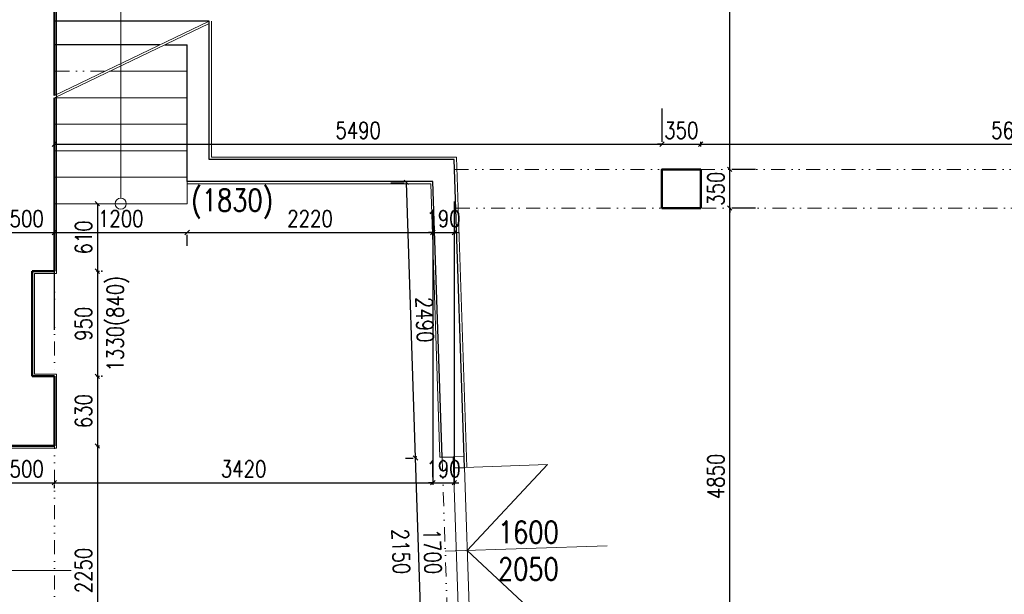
# Model space of a CAD drawing. Header units: millimetres. Extents: x -238874 to 551972, y -298952 to 658415.
# Tile 573 of 656: x 52835 to 61731, y 207630 to 212824. Entities that reach past the tile are written whole.
import ezdxf

# ---------------------------------------------------------------- set-up
doc = ezdxf.new("R2010")
doc.units = ezdxf.units.MM
doc.header["$LTSCALE"] = 20
doc.linetypes.add('DIVIDE2', pattern=[15.875, 6.35, -3.175, 0, -3.175, 0, -3.175])
for name, color, linetype in [('CZ', 255, 'Continuous'), ('KOTY', 8, 'Continuous'), ('ZDP', 50, 'Continuous')]:
    doc.layers.add(name, color=color, linetype=linetype)
doc.layers.add('NOSNÉ', color=8, linetype='Continuous', lineweight=50)
doc.layers.add('PRUCHODY', color=7, linetype='Continuous', lineweight=18)
doc.styles.add('SIMPLEX', font='SIMPLEX.shx', dxfattribs={"width": 0.8, "bigfont": 'CAD13.shx'})
doc.styles.get("Standard").update_dxf_attribs({"font": 'simplex.shx', "width": 0.8})
doc.dimstyles.new('CKA', dxfattribs={"dimtxt": 200, "dimasz": 40, "dimexe": 20, "dimexo": 0.2, "dimgap": 50, "dimtad": 1, "dimdec": 0, "dimrnd": 1, "dimzin": 0, "dimdsep": 46, "dimtxsty": 'Standard', "dimblk1": 'OBLIQUE', "dimblk2": 'OBLIQUE', "dimsah": 1, "dimcen": 0.09, "dimclrd": 253, "dimclre": 253, "dimclrt": 253, "dimadec": 0, "dimazin": 0, "dimtfac": 1, "dimtdec": 0, "dimtix": 1, "dimtmove": 2, "dimatfit": 3, "dimfxl": 1, "dimtolj": 1, "dimtzin": 0, "dimarcsym": 0})

# ---------------------------------------------------------------- blocks, each defined once
blk = doc.blocks.new('_OBLIQUE')
at = {"color": 0, "linetype": 'ByBlock'}
blk.add_line((-0.5, -0.5), (0.5, 0.5), dxfattribs=at)
blk = doc.blocks.new('*D1646')
at = {"layer": 'DEFPOINTS', "color": 0, "transparency": 16777216}
for p in [(52648, 208970.9), (53148, 208970.9), (53148, 208639.2)]:
    blk.add_point(p, dxfattribs=at)
at = {"layer": 'KOTY', "lineweight": -2, "transparency": 16777216}
for p, q in [((52648, 208639.2), (53148, 208639.2)), ((53148, 208590.1), (53148, 208619.2))]:
    blk.add_line(p, q, dxfattribs=at)
at = {"layer": 'KOTY', "lineweight": -2, "transparency": 16777216, "xscale": 40, "yscale": 40, "zscale": 40, "rotation": 180}
blk.add_blockref('_OBLIQUE', (52648, 208639.2), dxfattribs=at)
at = {"layer": 'KOTY', "lineweight": -2, "transparency": 16777216, "xscale": 40, "yscale": 40, "zscale": 40}
blk.add_blockref('_OBLIQUE', (53148, 208639.2), dxfattribs=at)
at = {"layer": 'KOTY', "transparency": 16777216, "insert": (52898, 208764.2), "char_height": 150, "attachment_point": 5, "style": 'SIMPLEX'}
blk.add_mtext('\\A1;500', dxfattribs=at)
blk = doc.blocks.new('*D1647')
at = {"layer": 'DEFPOINTS', "color": 0, "transparency": 16777216}
for p in [(56568, 211360.9), (53148, 208970.9), (56568, 208639.2)]:
    blk.add_point(p, dxfattribs=at)
at = {"layer": 'KOTY', "lineweight": -2, "transparency": 16777216}
for p, q in [((56568, 210980.1), (56568, 208619.2)), ((53148, 208639.2), (56568, 208639.2))]:
    blk.add_line(p, q, dxfattribs=at)
at = {"layer": 'KOTY', "lineweight": -2, "transparency": 16777216, "xscale": 40, "yscale": 40, "zscale": 40, "rotation": 180}
blk.add_blockref('_OBLIQUE', (53148, 208639.2), dxfattribs=at)
at = {"layer": 'KOTY', "lineweight": -2, "transparency": 16777216, "xscale": 40, "yscale": 40, "zscale": 40}
blk.add_blockref('_OBLIQUE', (56568, 208639.2), dxfattribs=at)
at = {"layer": 'KOTY', "transparency": 16777216, "insert": (54858, 208764.2), "char_height": 150, "attachment_point": 5, "style": 'SIMPLEX'}
blk.add_mtext('\\A1;3420', dxfattribs=at)
blk = doc.blocks.new('*D1648')
at = {"layer": 'DEFPOINTS', "color": 0, "transparency": 16777216}
for p in [(56761.4, 211560.9), (56568, 211360.9), (56761.4, 208639.2)]:
    blk.add_point(p, dxfattribs=at)
at = {"layer": 'KOTY', "lineweight": -2, "transparency": 16777216}
for p, q in [((56761.4, 211180.1), (56761.4, 208619.2)), ((56568, 208639.2), (56528, 208639.2)), ((56568, 208639.2), (56761.4, 208639.2)), ((56761.4, 208639.2), (56801.4, 208639.2))]:
    blk.add_line(p, q, dxfattribs=at)
at = {"layer": 'KOTY', "lineweight": -2, "transparency": 16777216, "xscale": 40, "yscale": 40, "zscale": 40}
blk.add_blockref('_OBLIQUE', (56568, 208639.2), dxfattribs=at)
at = {"layer": 'KOTY', "lineweight": -2, "transparency": 16777216, "xscale": 40, "yscale": 40, "zscale": 40, "rotation": 180}
blk.add_blockref('_OBLIQUE', (56761.4, 208639.2), dxfattribs=at)
at = {"layer": 'KOTY', "transparency": 16777216, "insert": (56664.7, 208764.2), "char_height": 150, "attachment_point": 5, "style": 'SIMPLEX'}
blk.add_mtext('\\A1;190', dxfattribs=at)
blk = doc.blocks.new('*D1652')
at = {"layer": 'DEFPOINTS', "color": 0, "transparency": 16777216}
for p in [(53148, 208970.9), (53148, 206720.9), (53537.3, 206720.9)]:
    blk.add_point(p, dxfattribs=at)
at = {"layer": 'KOTY', "lineweight": -2, "transparency": 16777216}
for p, q in [((53537.3, 208970.9), (53537.3, 206720.9)), ((53528.7, 206720.9), (53557.3, 206720.9))]:
    blk.add_line(p, q, dxfattribs=at)
at = {"layer": 'KOTY', "lineweight": -2, "transparency": 16777216, "xscale": 40, "yscale": 40, "zscale": 40}
for p, rotation in [((53537.3, 208970.9), 90), ((53537.3, 206720.9), 270)]:
    blk.add_blockref('_OBLIQUE', p, dxfattribs=dict(at, rotation=rotation))
at = {"layer": 'KOTY', "transparency": 16777216, "insert": (53412.3, 207845.9), "char_height": 150, "attachment_point": 5, "rotation": 90, "style": 'SIMPLEX'}
blk.add_mtext('\\A1;2250', dxfattribs=at)
blk = doc.blocks.new('*D1655')
at = {"layer": 'DEFPOINTS', "color": 0, "transparency": 16777216}
for p in [(59102.4, 211120.9), (59250.7, 211120.9), (59212.4, 206270.9)]:
    blk.add_point(p, dxfattribs=at)
at = {"layer": 'KOTY', "lineweight": -2, "transparency": 16777216}
for p, q in [((59250.7, 206270.9), (59250.7, 211120.9)), ((59483.2, 211120.9), (59270.7, 211120.9))]:
    blk.add_line(p, q, dxfattribs=at)
at = {"layer": 'KOTY', "lineweight": -2, "transparency": 16777216, "xscale": 40, "yscale": 40, "zscale": 40}
for p, rotation in [((59250.7, 211120.9), 90), ((59250.7, 206270.9), 270)]:
    blk.add_blockref('_OBLIQUE', p, dxfattribs=dict(at, rotation=rotation))
at = {"layer": 'KOTY', "transparency": 16777216, "insert": (59125.7, 208695.9), "char_height": 150, "attachment_point": 5, "rotation": 90, "style": 'SIMPLEX'}
blk.add_mtext('\\A1;4850', dxfattribs=at)
blk = doc.blocks.new('*D1657')
at = {"layer": 'DEFPOINTS', "color": 0, "transparency": 16777216}
for p in [(56328.3, 211352.9), (56568, 211360.9), (56701.1, 208872.5)]:
    blk.add_point(p, dxfattribs=at)
at = {"layer": 'KOTY', "lineweight": -2, "transparency": 16777216}
for p, q in [((56187.4, 211348.2), (56308.3, 211352.2)), ((56411.5, 208862.8), (56328.3, 211352.9))]:
    blk.add_line(p, q, dxfattribs=at)
at = {"layer": 'KOTY', "lineweight": -2, "transparency": 16777216, "xscale": 40, "yscale": 40, "zscale": 40}
for p, rotation in [((56328.3, 211352.9), 91.91290044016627), ((56411.5, 208862.8), 271.9129004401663)]:
    blk.add_blockref('_OBLIQUE', p, dxfattribs=dict(at, rotation=rotation))
at = {"layer": 'KOTY', "transparency": 16777216, "insert": (56494.8, 210112), "char_height": 150, "attachment_point": 5, "rotation": 271.9129, "style": 'SIMPLEX'}
blk.add_mtext('\\A1;2490', dxfattribs=at)
blk = doc.blocks.new('*D2042')
at = {"layer": 'DEFPOINTS', "color": 0, "transparency": 16777216}
for p in [(56411.5, 208862.8), (56701.1, 208872.5), (56707.9, 207170.9)]:
    blk.add_point(p, dxfattribs=at)
at = {"layer": 'KOTY', "lineweight": -2, "transparency": 16777216}
for p, q in [((56320.5, 208859.8), (56391.5, 208862.1)), ((56468.3, 207162.9), (56411.5, 208862.8))]:
    blk.add_line(p, q, dxfattribs=at)
at = {"layer": 'KOTY', "lineweight": -2, "transparency": 16777216, "xscale": 40, "yscale": 40, "zscale": 40}
for p, rotation in [((56411.5, 208862.8), 91.91290044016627), ((56468.3, 207162.9), 271.9129004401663)]:
    blk.add_blockref('_OBLIQUE', p, dxfattribs=dict(at, rotation=rotation))
at = {"layer": 'KOTY', "transparency": 16777216, "insert": (56564.8, 208017), "char_height": 150, "attachment_point": 5, "rotation": 271.9129, "style": 'SIMPLEX'}
blk.add_mtext('\\A1;1700', dxfattribs=at)
blk = doc.blocks.new('*D2411')
at = {"layer": 'DEFPOINTS', "color": 0, "transparency": 16777216}
for p in [(58638, 211698.3), (53148, 211639.6), (58638, 211639.6)]:
    blk.add_point(p, dxfattribs=at)
at = {"layer": 'KOTY', "lineweight": -2, "transparency": 16777216}
for p, q in [((58638, 212020.4), (58638, 211718.3)), ((53148, 211698.3), (58638, 211698.3))]:
    blk.add_line(p, q, dxfattribs=at)
at = {"layer": 'KOTY', "lineweight": -2, "transparency": 16777216, "xscale": 40, "yscale": 40, "zscale": 40, "rotation": 180}
blk.add_blockref('_OBLIQUE', (53148, 211698.3), dxfattribs=at)
at = {"layer": 'KOTY', "lineweight": -2, "transparency": 16777216, "xscale": 40, "yscale": 40, "zscale": 40}
blk.add_blockref('_OBLIQUE', (58638, 211698.3), dxfattribs=at)
at = {"layer": 'KOTY', "transparency": 16777216, "insert": (55893, 211823.3), "char_height": 150, "attachment_point": 5, "style": 'SIMPLEX'}
blk.add_mtext('\\A1;5490', dxfattribs=at)
blk = doc.blocks.new('*D2482')
at = {"layer": 'DEFPOINTS', "color": 0, "transparency": 16777216}
for p in [(53148, 210900.3), (52648, 209640.9), (53148, 209640.9)]:
    blk.add_point(p, dxfattribs=at)
at = {"layer": 'KOTY', "lineweight": -2, "transparency": 16777216}
for p, q in [((52648, 210900.3), (53148, 210900.3)), ((53148, 210021.6), (53148, 210920.3))]:
    blk.add_line(p, q, dxfattribs=at)
at = {"layer": 'KOTY', "lineweight": -2, "transparency": 16777216, "xscale": 40, "yscale": 40, "zscale": 40, "rotation": 180}
blk.add_blockref('_OBLIQUE', (52648, 210900.3), dxfattribs=at)
at = {"layer": 'KOTY', "lineweight": -2, "transparency": 16777216, "xscale": 40, "yscale": 40, "zscale": 40}
blk.add_blockref('_OBLIQUE', (53148, 210900.3), dxfattribs=at)
at = {"layer": 'KOTY', "transparency": 16777216, "insert": (52898, 211025.3), "char_height": 150, "attachment_point": 5, "style": 'SIMPLEX'}
blk.add_mtext('\\A1;500', dxfattribs=at)
blk = doc.blocks.new('*D2486')
at = {"layer": 'DEFPOINTS', "color": 0, "transparency": 16777216}
for p in [(53148, 211160.9), (53148, 210550.9), (53537.3, 210550.9)]:
    blk.add_point(p, dxfattribs=at)
at = {"layer": 'KOTY', "lineweight": -2, "transparency": 16777216}
for p, q in [((53537.3, 211160.9), (53537.3, 210550.9)), ((53528.7, 210550.9), (53557.3, 210550.9))]:
    blk.add_line(p, q, dxfattribs=at)
at = {"layer": 'KOTY', "lineweight": -2, "transparency": 16777216, "xscale": 40, "yscale": 40, "zscale": 40}
for p, rotation in [((53537.3, 211160.9), 90), ((53537.3, 210550.9), 270)]:
    blk.add_blockref('_OBLIQUE', p, dxfattribs=dict(at, rotation=rotation))
at = {"layer": 'KOTY', "transparency": 16777216, "insert": (53412.3, 210855.9), "char_height": 150, "attachment_point": 5, "rotation": 90, "style": 'SIMPLEX'}
blk.add_mtext('\\A1;610', dxfattribs=at)
blk = doc.blocks.new('*D2487')
at = {"layer": 'DEFPOINTS', "color": 0, "transparency": 16777216}
for p in [(53148, 210550.9), (53148, 209600.9), (53537.3, 209600.9)]:
    blk.add_point(p, dxfattribs=at)
at = {"layer": 'KOTY', "lineweight": -2, "transparency": 16777216}
for p, q in [((53537.3, 210550.9), (53537.3, 209600.9)), ((53528.7, 209600.9), (53557.3, 209600.9))]:
    blk.add_line(p, q, dxfattribs=at)
at = {"layer": 'KOTY', "lineweight": -2, "transparency": 16777216, "xscale": 40, "yscale": 40, "zscale": 40}
for p, rotation in [((53537.3, 210550.9), 90), ((53537.3, 209600.9), 270)]:
    blk.add_blockref('_OBLIQUE', p, dxfattribs=dict(at, rotation=rotation))
at = {"layer": 'KOTY', "transparency": 16777216, "insert": (53412.3, 210075.9), "char_height": 150, "attachment_point": 5, "rotation": 90, "style": 'SIMPLEX'}
blk.add_mtext('\\A1;950', dxfattribs=at)
blk = doc.blocks.new('*D2488')
at = {"layer": 'DEFPOINTS', "color": 0, "transparency": 16777216}
for p in [(53148, 209600.9), (53148, 208970.9), (53537.3, 208970.9)]:
    blk.add_point(p, dxfattribs=at)
at = {"layer": 'KOTY', "lineweight": -2, "transparency": 16777216}
for p, q in [((53537.3, 209600.9), (53537.3, 208970.9)), ((53528.7, 208970.9), (53557.3, 208970.9))]:
    blk.add_line(p, q, dxfattribs=at)
at = {"layer": 'KOTY', "lineweight": -2, "transparency": 16777216, "xscale": 40, "yscale": 40, "zscale": 40}
for p, rotation in [((53537.3, 209600.9), 90), ((53537.3, 208970.9), 270)]:
    blk.add_blockref('_OBLIQUE', p, dxfattribs=dict(at, rotation=rotation))
at = {"layer": 'KOTY', "transparency": 16777216, "insert": (53412.3, 209285.9), "char_height": 150, "attachment_point": 5, "rotation": 90, "style": 'SIMPLEX'}
blk.add_mtext('\\A1;630', dxfattribs=at)
blk = doc.blocks.new('*D2489')
at = {"layer": 'DEFPOINTS', "color": 0, "transparency": 16777216}
for p in [(54348, 211160.9), (54348, 210900.3), (53148, 209640.9)]:
    blk.add_point(p, dxfattribs=at)
at = {"layer": 'KOTY', "lineweight": -2, "transparency": 16777216}
for p, q in [((53148, 210900.3), (54348, 210900.3)), ((54348, 210780.1), (54348, 210880.3))]:
    blk.add_line(p, q, dxfattribs=at)
at = {"layer": 'KOTY', "lineweight": -2, "transparency": 16777216, "xscale": 40, "yscale": 40, "zscale": 40, "rotation": 180}
blk.add_blockref('_OBLIQUE', (53148, 210900.3), dxfattribs=at)
at = {"layer": 'KOTY', "lineweight": -2, "transparency": 16777216, "xscale": 40, "yscale": 40, "zscale": 40}
blk.add_blockref('_OBLIQUE', (54348, 210900.3), dxfattribs=at)
at = {"layer": 'KOTY', "transparency": 16777216, "insert": (53748, 211025.3), "char_height": 150, "attachment_point": 5, "style": 'SIMPLEX'}
blk.add_mtext('\\A1;1200', dxfattribs=at)
blk = doc.blocks.new('*D2490')
at = {"layer": 'DEFPOINTS', "color": 0, "transparency": 16777216}
for p in [(56568, 211360.9), (54348, 211160.9), (56568, 210900.3)]:
    blk.add_point(p, dxfattribs=at)
at = {"layer": 'KOTY', "lineweight": -2, "transparency": 16777216}
for p, q in [((56568, 210980.1), (56568, 210880.3)), ((54348, 210900.3), (56568, 210900.3))]:
    blk.add_line(p, q, dxfattribs=at)
at = {"layer": 'KOTY', "lineweight": -2, "transparency": 16777216, "xscale": 40, "yscale": 40, "zscale": 40, "rotation": 180}
blk.add_blockref('_OBLIQUE', (54348, 210900.3), dxfattribs=at)
at = {"layer": 'KOTY', "lineweight": -2, "transparency": 16777216, "xscale": 40, "yscale": 40, "zscale": 40}
blk.add_blockref('_OBLIQUE', (56568, 210900.3), dxfattribs=at)
at = {"layer": 'KOTY', "transparency": 16777216, "insert": (55458, 211025.3), "char_height": 150, "attachment_point": 5, "style": 'SIMPLEX'}
blk.add_mtext('\\A1;2220', dxfattribs=at)
blk = doc.blocks.new('*D2491')
at = {"layer": 'DEFPOINTS', "color": 0, "transparency": 16777216}
for p in [(56761.4, 211560.9), (56568, 211360.9), (56761.4, 210900.3)]:
    blk.add_point(p, dxfattribs=at)
at = {"layer": 'KOTY', "lineweight": -2, "transparency": 16777216}
for p, q in [((56761.4, 211180.1), (56761.4, 210880.3)), ((56568, 210900.3), (56528, 210900.3)), ((56568, 210900.3), (56761.4, 210900.3)), ((56761.4, 210900.3), (56801.4, 210900.3))]:
    blk.add_line(p, q, dxfattribs=at)
at = {"layer": 'KOTY', "lineweight": -2, "transparency": 16777216, "xscale": 40, "yscale": 40, "zscale": 40}
blk.add_blockref('_OBLIQUE', (56568, 210900.3), dxfattribs=at)
at = {"layer": 'KOTY', "lineweight": -2, "transparency": 16777216, "xscale": 40, "yscale": 40, "zscale": 40, "rotation": 180}
blk.add_blockref('_OBLIQUE', (56761.4, 210900.3), dxfattribs=at)
at = {"layer": 'KOTY', "transparency": 16777216, "insert": (56664.7, 211025.3), "char_height": 150, "attachment_point": 5, "style": 'SIMPLEX'}
blk.add_mtext('\\A1;190', dxfattribs=at)
blk = doc.blocks.new('*D2507')
at = {"layer": 'DEFPOINTS', "color": 0, "transparency": 16777216}
for p in [(59172.4, 216390.9), (59250.7, 216390.9), (59102.4, 211470.9)]:
    blk.add_point(p, dxfattribs=at)
at = {"layer": 'KOTY', "lineweight": -2, "transparency": 16777216}
for p, q in [((59250.7, 211470.9), (59250.7, 216390.9)), ((59553.2, 216390.9), (59270.7, 216390.9))]:
    blk.add_line(p, q, dxfattribs=at)
at = {"layer": 'KOTY', "lineweight": -2, "transparency": 16777216, "xscale": 40, "yscale": 40, "zscale": 40}
for p, rotation in [((59250.7, 216390.9), 90), ((59250.7, 211470.9), 270)]:
    blk.add_blockref('_OBLIQUE', p, dxfattribs=dict(at, rotation=rotation))
at = {"layer": 'KOTY', "transparency": 16777216, "insert": (59125.7, 213930.9), "char_height": 150, "attachment_point": 5, "rotation": 90, "style": 'SIMPLEX'}
blk.add_mtext('\\A1;4920', dxfattribs=at)
blk = doc.blocks.new('*D2508')
at = {"layer": 'DEFPOINTS', "color": 0, "transparency": 16777216}
for p in [(64648, 211698.3), (58988, 211295.9), (64648, 211295.9)]:
    blk.add_point(p, dxfattribs=at)
at = {"layer": 'KOTY', "lineweight": -2, "transparency": 16777216}
for p, q in [((58988, 211698.3), (64648, 211698.3)), ((64648, 211676.6), (64648, 211718.3))]:
    blk.add_line(p, q, dxfattribs=at)
at = {"layer": 'KOTY', "lineweight": -2, "transparency": 16777216, "xscale": 40, "yscale": 40, "zscale": 40, "rotation": 180}
blk.add_blockref('_OBLIQUE', (58988, 211698.3), dxfattribs=at)
at = {"layer": 'KOTY', "lineweight": -2, "transparency": 16777216, "xscale": 40, "yscale": 40, "zscale": 40}
blk.add_blockref('_OBLIQUE', (64648, 211698.3), dxfattribs=at)
at = {"layer": 'KOTY', "transparency": 16777216, "insert": (61818, 211823.3), "char_height": 150, "attachment_point": 5, "style": 'SIMPLEX'}
blk.add_mtext('\\A1;5660', dxfattribs=at)
blk = doc.blocks.new('*D2509')
at = {"layer": 'DEFPOINTS', "color": 0, "transparency": 16777216}
for p in [(58988, 211698.3), (58638, 211639.6), (58988, 211295.9)]:
    blk.add_point(p, dxfattribs=at)
at = {"layer": 'KOTY', "lineweight": -2, "transparency": 16777216}
for p, q in [((58638, 211698.3), (58598, 211698.3)), ((58638, 211698.3), (58988, 211698.3)), ((58988, 211676.6), (58988, 211718.3)), ((58988, 211698.3), (59028, 211698.3))]:
    blk.add_line(p, q, dxfattribs=at)
at = {"layer": 'KOTY', "lineweight": -2, "transparency": 16777216, "xscale": 40, "yscale": 40, "zscale": 40}
blk.add_blockref('_OBLIQUE', (58638, 211698.3), dxfattribs=at)
at = {"layer": 'KOTY', "lineweight": -2, "transparency": 16777216, "xscale": 40, "yscale": 40, "zscale": 40, "rotation": 180}
blk.add_blockref('_OBLIQUE', (58988, 211698.3), dxfattribs=at)
at = {"layer": 'KOTY', "transparency": 16777216, "insert": (58813, 211823.3), "char_height": 150, "attachment_point": 5, "style": 'SIMPLEX'}
blk.add_mtext('\\A1;350', dxfattribs=at)
blk = doc.blocks.new('*D2510')
at = {"layer": 'DEFPOINTS', "color": 0, "transparency": 16777216}
for p in [(59102.4, 211470.9), (59250.7, 211470.9), (59102.4, 211120.9)]:
    blk.add_point(p, dxfattribs=at)
at = {"layer": 'KOTY', "lineweight": -2, "transparency": 16777216}
for p, q in [((59250.7, 211470.9), (59250.7, 211510.9)), ((59250.7, 211120.9), (59250.7, 211470.9)), ((59483.2, 211470.9), (59270.7, 211470.9)), ((59250.7, 211120.9), (59250.7, 211080.9))]:
    blk.add_line(p, q, dxfattribs=at)
at = {"layer": 'KOTY', "lineweight": -2, "transparency": 16777216, "xscale": 40, "yscale": 40, "zscale": 40}
for p, rotation in [((59250.7, 211470.9), 270), ((59250.7, 211120.9), 90)]:
    blk.add_blockref('_OBLIQUE', p, dxfattribs=dict(at, rotation=rotation))
at = {"layer": 'KOTY', "transparency": 16777216, "insert": (59125.7, 211295.9), "char_height": 150, "attachment_point": 5, "rotation": 90, "style": 'SIMPLEX'}
blk.add_mtext('\\A1;350', dxfattribs=at)

msp = doc.modelspace()

# ---------------------------------------------------------------- linework, layer by layer
at = {"layer": 'KOTY'}
for p in [(53577.432, 210550.863), (53577.432, 209600.863), (56415.925, 208872.476)]:
    msp.add_point(p, dxfattribs=at)
at = {"layer": 'NOSNÉ'}
for p, q in [((53147.962, 212139.896), (53147.962, 216390.863)), ((53147.962, 212118.363), (53147.962, 210550.863)), ((53147.962, 210550.863), (52947.962, 210550.863)), ((52947.962, 209600.863), (52947.962, 210550.863)), ((53147.962, 209600.863), (52947.962, 209600.863)), ((53147.962, 209600.863), (53147.962, 208970.863)), ((53147.962, 208970.863), (52647.962, 208970.863))]:
    msp.add_line(p, q, dxfattribs=at)
msp.add_lwpolyline([(58987.962, 211470.863), (58637.962, 211470.863), (58637.962, 211120.863), (58987.962, 211120.863)], close=True, dxfattribs=at)
at = {"layer": 'PRUCHODY'}
for p, q in [((53167.962, 212118.363), (53167.962, 216370.863)), ((53747.962, 211210.863), (53747.962, 215690.863)), ((53147.962, 212139.896), (54547.962, 212810.863)), ((54567.962, 211580.863), (54567.962, 212810.863)), ((53147.962, 212118.363), (54547.962, 212789.33)), ((54347.962, 212357.738), (53647.428, 212357.738)), ((54347.962, 212118.363), (53147.962, 212118.363)), ((53167.962, 212118.363), (53167.962, 210530.863)), ((54347.962, 211878.988), (53147.962, 211878.988)), ((54347.962, 211639.613), (53147.962, 211639.613)), ((56780.737, 211580.863), (54567.962, 211580.863)), ((56874.342, 208778.206), (56780.737, 211580.863)), ((54347.962, 211400.238), (53147.962, 211400.238)), ((54347.962, 211160.863), (54347.962, 211360.863)), ((56548.619, 211340.863), (54347.962, 211340.863)), ((56631.138, 208870.139), (56548.619, 211340.863)), ((54347.962, 211160.863), (53147.962, 211160.863)), ((53167.962, 210530.863), (52967.962, 210530.863)), ((52967.962, 209620.863), (52967.962, 210530.863)), ((53167.962, 209620.863), (52967.962, 209620.863)), ((53167.962, 209620.863), (53167.962, 208950.863)), ((53167.962, 208950.863), (52627.962, 208950.863)), ((56651.127, 208870.807), (56631.138, 208870.139)), ((56751.071, 208874.145), (56851.016, 208877.483)), ((56804.508, 207274.201), (56754.409, 208774.201)), ((56854.354, 208777.539), (57603.936, 208802.574)), ((56904.452, 207277.539), (56854.354, 208777.539)), ((57603.936, 208802.574), (56879.417, 208027.121)), ((56679.528, 208020.445), (58142.168, 208069.295)), ((56879.417, 208027.121), (57654.034, 207302.574)), ((53299.057, 207845.863), (51763.469, 207845.863))]:
    msp.add_line(p, q, dxfattribs=at)
at = {"layer": 'PRUCHODY', "linetype": 'DIVIDE2'}
for p, q in [((53602.498, 212357.738), (53147.962, 212357.738)), ((56764.4, 211470.863), (82647.962, 211470.863)), ((56776.089, 211120.863), (82647.962, 211120.863)), ((53147.962, 210550.863), (53147.962, 209600.863)), ((53147.962, 206720.863), (53147.962, 208970.863)), ((56651.127, 208870.807), (56707.901, 207170.918))]:
    msp.add_line(p, q, dxfattribs=at)
at = {"layer": 'PRUCHODY'}
msp.add_circle((53747.962, 211160.863), 50, dxfattribs=at)
at = {"layer": 'ZDP'}
for p, q in [((54547.962, 212810.863), (53147.962, 212810.863)), ((54547.962, 211560.863), (54547.962, 212810.863)), ((54547.962, 211560.863), (54547.962, 212789.33)), ((54101.964, 212597.113), (53147.962, 212597.113)), ((54146.893, 212597.113), (54347.962, 212597.113)), ((54347.962, 211360.863), (54347.962, 212597.113)), ((56761.394, 211560.863), (54547.962, 211560.863)), ((56854.354, 208777.539), (56761.394, 211560.863)), ((56567.962, 211360.863), (54347.962, 211360.863)), ((56651.127, 208870.807), (56567.962, 211360.863)), ((56651.127, 208870.807), (56751.071, 208874.145)), ((56751.071, 208874.145), (56754.409, 208774.201)), ((56754.409, 208774.201), (56854.354, 208777.539))]:
    msp.add_line(p, q, dxfattribs=at)

# ---------------------------------------------------------------- texts
at = {"layer": 'CZ', "color": 7, "char_height": 200, "width": 1830.1, "attachment_point": 1}
for s, insert in [('(1830)', (54385.119, 211292.201)), ('1600\\P2050', (57156.569, 208292.083))]:
    msp.add_mtext(s, dxfattribs=dict(at, insert=insert))
at = {"layer": 'KOTY', "char_height": 150, "attachment_point": 5, "style": 'SIMPLEX'}
for s, insert, rotation in [('1330(840)', (53723.306, 210075.863), 90), ('2150', (56279.637, 208017.032), 271.91)]:
    msp.add_mtext(s, dxfattribs=dict(at, insert=insert, rotation=rotation))

# ---------------------------------------------------------------- dimensions: what is measured, and where the dimension line sits
at = {"layer": 'KOTY'}
for base, p1, p2, angle, text, picture, middle in [((59250.743, 216390.863), (59102.412, 211470.863), (59172.412, 216390.863), 90, '4920', '*D2507', (59125.743, 213930.863)), ((59250.743, 211470.863), (59102.412, 211120.863), (59102.412, 211470.863), 90, '350', '*D2510', (59125.743, 211295.863)), ((56328.329, 211352.859), (56701.099, 208872.476), (56567.962, 211360.863), 91.9129004, '2490', '*D1657', (56494.841, 210112.004)), ((53537.311, 210550.863), (53147.962, 211160.863), (53147.962, 210550.863), 270, '610', '*D2486', (53412.311, 210855.863)), ((59250.743, 211120.863), (59212.412, 206270.863), (59102.412, 211120.863), 90, '4850', '*D1655', (59125.743, 208695.863)), ((53537.311, 209600.863), (53147.962, 210550.863), (53147.962, 209600.863), 270, '950', '*D2487', (53412.311, 210075.863)), ((53537.311, 208970.863), (53147.962, 209600.863), (53147.962, 208970.863), 270, '630', '*D2488', (53412.311, 209285.863)), ((53537.311, 206720.863), (53147.962, 208970.863), (53147.962, 206720.863), 270, '2250', '*D1652', (53412.311, 207845.863)), ((56411.494, 208862.804), (56707.901, 207170.918), (56701.099, 208872.476), 91.9129004, '1700', '*D2042', (56564.811, 208017.032))]:
    dim = msp.add_linear_dim(base=base, p1=p1, p2=p2, angle=angle, text=text, dimstyle='CKA', override={"dimtxt": 150, "dimexo": 380.774374, "dimtxsty": 'SIMPLEX', "dimse1": 1, "dimclrd": 256, "dimclre": 256, "dimclrt": 256}, dxfattribs=at)
    dim.commit()
    dim.dimension.update_dxf_attribs({"geometry": picture, "text_midpoint": middle})
for base, p1, p2, text, picture, middle in [((58637.962, 211698.279), (53147.962, 211639.613), (58637.962, 211639.613), '5490', '*D2411', (55892.962, 211823.279)), ((58987.962, 211698.279), (58637.962, 211639.613), (58987.962, 211295.863), '350', '*D2509', (58812.962, 211823.279)), ((64647.962, 211698.279), (58987.962, 211295.863), (64647.962, 211295.863), '5660', '*D2508', (61817.962, 211823.279)), ((56761.394, 208639.195), (56567.962, 211360.863), (56761.394, 211560.863), '190', '*D1648', (56664.678, 208764.195)), ((56761.394, 210900.298), (56567.962, 211360.863), (56761.394, 211560.863), '190', '*D2491', (56664.678, 211025.298)), ((56567.962, 208639.195), (53147.962, 208970.863), (56567.962, 211360.863), '3420', '*D1647', (54857.962, 208764.195)), ((56567.962, 210900.298), (54347.962, 211160.863), (56567.962, 211360.863), '2220', '*D2490', (55457.962, 211025.298)), ((53147.962, 210900.298), (52647.962, 209640.863), (53147.962, 209640.863), '500', '*D2482', (52897.962, 211025.298)), ((54347.962, 210900.298), (53147.962, 209640.863), (54347.962, 211160.863), '1200', '*D2489', (53747.962, 211025.298)), ((53147.962, 208639.195), (52647.962, 208970.863), (53147.962, 208970.863), '500', '*D1646', (52897.962, 208764.195))]:
    dim = msp.add_linear_dim(base=base, p1=p1, p2=p2, text=text, dimstyle='CKA', override={"dimtxt": 150, "dimexo": 380.774374, "dimtxsty": 'SIMPLEX', "dimse1": 1, "dimclrd": 256, "dimclre": 256, "dimclrt": 256}, dxfattribs=at)
    dim.commit()
    dim.dimension.update_dxf_attribs({"geometry": picture, "text_midpoint": middle})

doc.saveas('drawing.dxf')
